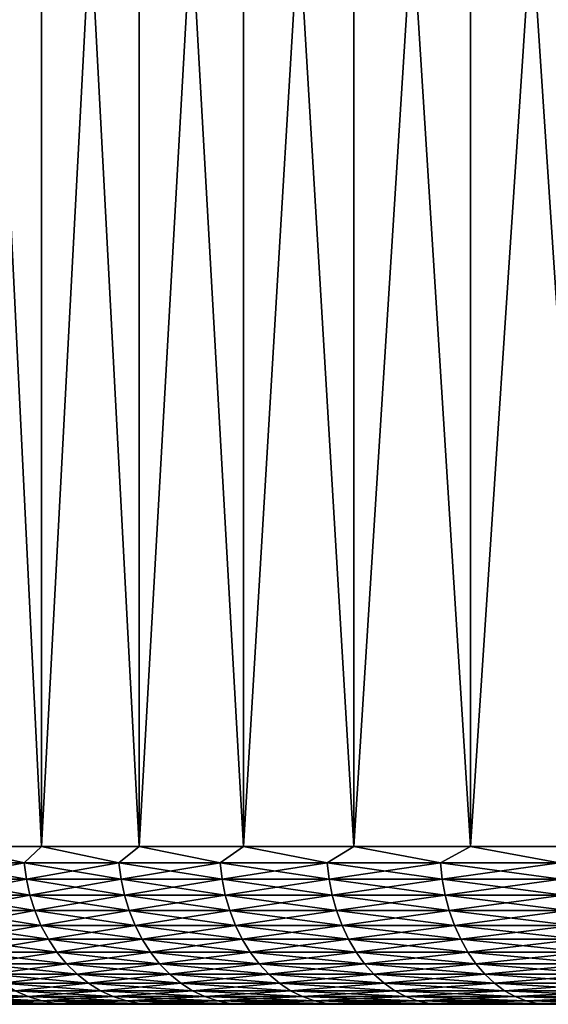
# Model space of a CAD drawing. Header units: metres. Extents: x -105 to 105, y -72 to 59.
# Tile 391 of 414: x 50.34 to 55.36, y 39.95 to 49.3. Entities that reach past the tile are written whole.
import ezdxf

# ---------------------------------------------------------------- set-up
doc = ezdxf.new("R2010")
doc.units = ezdxf.units.M
doc.layers.add('solid_509431_AD150_SW0001', color=7, linetype='CONTINUOUS')

msp = doc.modelspace()

# ---------------------------------------------------------------- linework, layer by layer
at = {"layer": 'solid_509431_AD150_SW0001'}
for points in [[(49.686741, 41.450001, -16.100897), (49.686573, 58.950001, -16.100632), (50.549171, 58.950001, -17.382658)], [(50.549149, 41.450001, 17.382631), (50.549191, 58.950001, 17.382685), (49.6866, 58.950001, 16.100676)], [(49.686733, 41.450001, 16.100883), (50.549149, 41.450001, 17.382631), (49.6866, 58.950001, 16.100676)], [(49.686741, 41.450001, -16.100897), (50.549171, 58.950001, -17.382658), (50.549156, 41.450001, -17.382643)], [(50.549149, 41.450001, 17.382631), (51.476402, 41.450001, 18.618282), (50.549191, 58.950001, 17.382685)], [(50.549156, 41.450001, -17.382643), (50.549171, 58.950001, -17.382658), (51.476543, 58.950001, -18.618456)], [(50.549156, 41.450001, -17.382643), (51.476543, 58.950001, -18.618456), (51.476414, 41.450001, -18.618294)], [(51.476402, 41.450001, 18.618282), (51.476574, 58.950001, 18.618496), (50.549191, 58.950001, 17.382685)], [(51.476402, 41.450001, 18.618282), (52.466042, 41.450001, 19.804562), (51.476574, 58.950001, 18.618496)], [(51.476414, 41.450001, -18.618294), (51.476543, 58.950001, -18.618456), (52.465851, 58.950001, -19.804342)], [(51.476414, 41.450001, -18.618294), (52.465851, 58.950001, -19.804342), (52.466049, 41.450001, -19.804573)], [(52.466042, 41.450001, 19.804562), (52.465878, 58.950001, 19.804371), (51.476574, 58.950001, 18.618496)], [(52.466049, 41.450001, -19.804573), (52.465851, 58.950001, -19.804342), (53.515606, 58.950001, -20.938498)], [(53.51543, 41.450001, 20.938322), (53.515625, 58.950001, 20.938519), (52.465878, 58.950001, 19.804371)], [(52.466042, 41.450001, 19.804562), (53.51543, 41.450001, 20.938322), (52.465878, 58.950001, 19.804371)], [(52.466049, 41.450001, -19.804573), (53.515606, 58.950001, -20.938498), (53.515442, 41.450001, -20.938334)], [(53.51543, 41.450001, 20.938322), (54.621796, 41.450001, 22.016558), (53.515625, 58.950001, 20.938519)], [(53.515442, 41.450001, -20.938334), (53.515606, 58.950001, -20.938498), (54.621777, 58.950001, -22.016541)], [(53.515442, 41.450001, -20.938334), (54.621777, 58.950001, -22.016541), (54.621807, 41.450001, -22.016569)], [(54.621796, 41.450001, 22.016558), (54.621807, 58.950001, 22.016569), (53.515625, 58.950001, 20.938519)], [(54.621807, 41.450001, -22.016569), (54.621777, 58.950001, -22.016541), (55.78212, 58.950001, -23.036341)], [(54.621796, 41.450001, 22.016558), (55.7822, 41.450001, 23.036411), (54.621807, 58.950001, 22.016569)], [(54.621807, 41.450001, -22.016569), (55.78212, 58.950001, -23.036341), (55.782211, 41.450001, -23.036421)], [(55.7822, 41.450001, 23.036411), (55.782135, 58.950001, 23.036356), (54.621807, 58.950001, 22.016569)], [(50.383842, 41.293209, -17.133352), (49.547646, 41.293209, -15.864573), (49.686741, 41.450001, -16.100897)], [(49.547646, 41.293209, 15.864573), (50.383842, 41.293209, 17.133352), (49.686733, 41.450001, 16.100883)], [(50.383842, 41.293209, 17.133352), (50.549149, 41.450001, 17.382631), (49.686733, 41.450001, 16.100883)], [(50.383842, 41.293209, -17.133352), (49.686741, 41.450001, -16.100897), (50.549156, 41.450001, -17.382643)], [(51.283226, 41.293209, -18.35815), (50.383842, 41.293209, -17.133352), (50.549156, 41.450001, -17.382643)], [(50.383842, 41.293209, 17.133352), (51.283226, 41.293209, 18.35815), (50.549149, 41.450001, 17.382631)], [(51.283226, 41.293209, 18.35815), (51.476402, 41.450001, 18.618282), (50.549149, 41.450001, 17.382631)], [(51.283226, 41.293209, -18.35815), (50.549156, 41.450001, -17.382643), (51.476414, 41.450001, -18.618294)], [(52.243492, 41.293209, -19.535822), (51.283226, 41.293209, -18.35815), (51.476414, 41.450001, -18.618294)], [(51.283226, 41.293209, 18.35815), (52.243492, 41.293209, 19.535822), (51.476402, 41.450001, 18.618282)], [(52.243492, 41.293209, 19.535822), (52.466042, 41.450001, 19.804562), (51.476402, 41.450001, 18.618282)], [(52.243492, 41.293209, -19.535822), (51.476414, 41.450001, -18.618294), (52.466049, 41.450001, -19.804573)], [(53.262173, 41.293209, -20.663345), (52.243492, 41.293209, -19.535822), (52.466049, 41.450001, -19.804573)], [(52.243492, 41.293209, 19.535822), (53.262173, 41.293209, 20.663345), (52.466042, 41.450001, 19.804562)], [(53.262173, 41.293209, 20.663345), (53.51543, 41.450001, 20.938322), (52.466042, 41.450001, 19.804562)], [(53.262173, 41.293209, -20.663345), (52.466049, 41.450001, -19.804573), (53.515442, 41.450001, -20.938334)], [(54.336655, 41.293209, -21.737827), (53.262173, 41.293209, -20.663345), (53.515442, 41.450001, -20.938334)], [(53.262173, 41.293209, 20.663345), (54.336655, 41.293209, 21.737827), (53.51543, 41.450001, 20.938322)], [(54.336655, 41.293209, 21.737827), (54.621796, 41.450001, 22.016558), (53.51543, 41.450001, 20.938322)], [(54.336655, 41.293209, -21.737827), (53.515442, 41.450001, -20.938334), (54.621807, 41.450001, -22.016569)], [(55.464176, 41.293209, -22.75651), (54.336655, 41.293209, -21.737827), (54.621807, 41.450001, -22.016569)], [(54.336655, 41.293209, 21.737827), (55.464176, 41.293209, 22.75651), (54.621796, 41.450001, 22.016558)], [(55.464176, 41.293209, 22.75651), (55.7822, 41.450001, 23.036411), (54.621796, 41.450001, 22.016558)], [(55.464176, 41.293209, -22.75651), (54.621807, 41.450001, -22.016569), (55.782211, 41.450001, -23.036421)], [(49.568516, 41.137978, -15.851564), (49.547646, 41.293209, -15.864573), (50.383842, 41.293209, -17.133352)], [(50.404026, 41.137978, 17.119303), (50.383842, 41.293209, 17.133352), (49.547646, 41.293209, 15.864573)], [(50.404026, 41.137978, 17.119303), (49.547646, 41.293209, 15.864573), (49.568516, 41.137978, 15.851564)], [(49.568516, 41.137978, -15.851564), (50.383842, 41.293209, -17.133352), (50.404026, 41.137978, -17.119303)], [(50.404026, 41.137978, -17.119303), (50.383842, 41.293209, -17.133352), (51.283226, 41.293209, -18.35815)], [(51.302673, 41.137978, 18.343096), (51.283226, 41.293209, 18.35815), (50.383842, 41.293209, 17.133352)], [(51.302673, 41.137978, 18.343096), (50.383842, 41.293209, 17.133352), (50.404026, 41.137978, 17.119303)], [(50.404026, 41.137978, -17.119303), (51.283226, 41.293209, -18.35815), (51.302673, 41.137978, -18.343096)], [(51.302673, 41.137978, -18.343096), (51.283226, 41.293209, -18.35815), (52.243492, 41.293209, -19.535822)], [(52.262154, 41.137978, 19.519802), (52.243492, 41.293209, 19.535822), (51.283226, 41.293209, 18.35815)], [(52.262154, 41.137978, 19.519802), (51.283226, 41.293209, 18.35815), (51.302673, 41.137978, 18.343096)], [(51.302673, 41.137978, -18.343096), (52.243492, 41.293209, -19.535822), (52.262154, 41.137978, -19.519802)], [(52.262154, 41.137978, -19.519802), (52.243492, 41.293209, -19.535822), (53.262173, 41.293209, -20.663345)], [(53.279999, 41.137978, 20.646402), (53.262173, 41.293209, 20.663345), (52.243492, 41.293209, 19.535822)], [(53.279999, 41.137978, 20.646402), (52.243492, 41.293209, 19.535822), (52.262154, 41.137978, 19.519802)], [(52.262154, 41.137978, -19.519802), (53.262173, 41.293209, -20.663345), (53.279999, 41.137978, -20.646402)], [(53.279999, 41.137978, -20.646402), (53.262173, 41.293209, -20.663345), (54.336655, 41.293209, -21.737827)], [(54.3536, 41.137978, 21.720003), (54.336655, 41.293209, 21.737827), (53.262173, 41.293209, 20.663345)], [(54.3536, 41.137978, 21.720003), (53.262173, 41.293209, 20.663345), (53.279999, 41.137978, 20.646402)], [(53.279999, 41.137978, -20.646402), (54.336655, 41.293209, -21.737827), (54.3536, 41.137978, -21.720003)], [(54.3536, 41.137978, -21.720003), (54.336655, 41.293209, -21.737827), (55.464176, 41.293209, -22.75651)], [(55.480198, 41.137978, 22.737848), (55.464176, 41.293209, 22.75651), (54.336655, 41.293209, 21.737827)], [(55.480198, 41.137978, 22.737848), (54.336655, 41.293209, 21.737827), (54.3536, 41.137978, 21.720003)], [(54.3536, 41.137978, -21.720003), (55.464176, 41.293209, -22.75651), (55.480198, 41.137978, -22.737848)], [(49.568516, 41.137978, -15.851564), (50.404026, 41.137978, -17.119303), (49.603058, 40.986176, -15.830035)], [(49.568516, 41.137978, 15.851564), (49.603058, 40.986176, 15.830035), (50.437431, 40.986176, 17.09605)], [(50.404026, 41.137978, 17.119303), (49.568516, 41.137978, 15.851564), (50.437431, 40.986176, 17.09605)], [(50.404026, 41.137978, -17.119303), (50.437431, 40.986176, -17.09605), (49.603058, 40.986176, -15.830035)], [(50.404026, 41.137978, -17.119303), (51.302673, 41.137978, -18.343096), (50.437431, 40.986176, -17.09605)], [(50.404026, 41.137978, 17.119303), (50.437431, 40.986176, 17.09605), (51.334858, 40.986176, 18.318182)], [(51.302673, 41.137978, 18.343096), (50.404026, 41.137978, 17.119303), (51.334858, 40.986176, 18.318182)], [(51.302673, 41.137978, -18.343096), (51.334858, 40.986176, -18.318182), (50.437431, 40.986176, -17.09605)], [(51.302673, 41.137978, -18.343096), (52.262154, 41.137978, -19.519802), (51.334858, 40.986176, -18.318182)], [(51.302673, 41.137978, 18.343096), (51.334858, 40.986176, 18.318182), (52.293034, 40.986176, 19.49329)], [(52.262154, 41.137978, 19.519802), (51.302673, 41.137978, 18.343096), (52.293034, 40.986176, 19.49329)], [(52.262154, 41.137978, -19.519802), (52.293034, 40.986176, -19.49329), (51.334858, 40.986176, -18.318182)], [(52.262154, 41.137978, -19.519802), (53.279999, 41.137978, -20.646402), (52.293034, 40.986176, -19.49329)], [(52.262154, 41.137978, 19.519802), (52.293034, 40.986176, 19.49329), (53.309498, 40.986176, 20.618361)], [(53.279999, 41.137978, 20.646402), (52.262154, 41.137978, 19.519802), (53.309498, 40.986176, 20.618361)], [(53.279999, 41.137978, -20.646402), (53.309498, 40.986176, -20.618361), (52.293034, 40.986176, -19.49329)], [(53.279999, 41.137978, -20.646402), (54.3536, 41.137978, -21.720003), (53.309498, 40.986176, -20.618361)], [(53.279999, 41.137978, 20.646402), (53.309498, 40.986176, 20.618361), (54.381641, 40.986176, 21.690502)], [(54.3536, 41.137978, 21.720003), (53.279999, 41.137978, 20.646402), (54.381641, 40.986176, 21.690502)], [(54.3536, 41.137978, -21.720003), (54.381641, 40.986176, -21.690502), (53.309498, 40.986176, -20.618361)], [(54.3536, 41.137978, -21.720003), (55.480198, 41.137978, -22.737848), (54.381641, 40.986176, -21.690502)], [(54.3536, 41.137978, 21.720003), (54.381641, 40.986176, 21.690502), (55.50671, 40.986176, 22.706966)], [(55.480198, 41.137978, 22.737848), (54.3536, 41.137978, 21.720003), (55.50671, 40.986176, 22.706966)], [(55.480198, 41.137978, -22.737848), (55.50671, 40.986176, -22.706966), (54.381641, 40.986176, -21.690502)], [(49.603058, 40.986176, -15.830035), (50.437431, 40.986176, -17.09605), (49.65089, 40.839466, -15.800221)], [(49.603058, 40.986176, 15.830035), (49.65089, 40.839466, 15.800221), (50.483692, 40.839466, 17.063854)], [(50.437431, 40.986176, 17.09605), (49.603058, 40.986176, 15.830035), (50.483692, 40.839466, 17.063854)], [(50.437431, 40.986176, -17.09605), (50.483692, 40.839466, -17.063854), (49.65089, 40.839466, -15.800221)], [(50.437431, 40.986176, -17.09605), (51.334858, 40.986176, -18.318182), (50.483692, 40.839466, -17.063854)], [(50.437431, 40.986176, 17.09605), (50.483692, 40.839466, 17.063854), (51.379429, 40.839466, 18.283684)], [(51.334858, 40.986176, 18.318182), (50.437431, 40.986176, 17.09605), (51.379429, 40.839466, 18.283684)], [(51.334858, 40.986176, -18.318182), (51.379429, 40.839466, -18.283684), (50.483692, 40.839466, -17.063854)], [(51.334858, 40.986176, -18.318182), (52.293034, 40.986176, -19.49329), (51.379429, 40.839466, -18.283684)], [(51.334858, 40.986176, 18.318182), (51.379429, 40.839466, 18.283684), (52.3358, 40.839466, 19.456579)], [(52.293034, 40.986176, 19.49329), (51.334858, 40.986176, 18.318182), (52.3358, 40.839466, 19.456579)], [(52.293034, 40.986176, -19.49329), (52.3358, 40.839466, -19.456579), (51.379429, 40.839466, -18.283684)], [(52.293034, 40.986176, -19.49329), (53.309498, 40.986176, -20.618361), (52.3358, 40.839466, -19.456579)], [(52.293034, 40.986176, 19.49329), (52.3358, 40.839466, 19.456579), (53.350349, 40.839466, 20.579529)], [(53.309498, 40.986176, 20.618361), (52.293034, 40.986176, 19.49329), (53.350349, 40.839466, 20.579529)], [(53.309498, 40.986176, -20.618361), (53.350349, 40.839466, -20.579529), (52.3358, 40.839466, -19.456579)], [(53.309498, 40.986176, -20.618361), (54.381641, 40.986176, -21.690502), (53.350349, 40.839466, -20.579529)], [(53.309498, 40.986176, 20.618361), (53.350349, 40.839466, 20.579529), (54.420471, 40.839466, 21.649652)], [(54.381641, 40.986176, 21.690502), (53.309498, 40.986176, 20.618361), (54.420471, 40.839466, 21.649652)], [(54.381641, 40.986176, -21.690502), (54.420471, 40.839466, -21.649652), (53.350349, 40.839466, -20.579529)], [(54.381641, 40.986176, -21.690502), (55.50671, 40.986176, -22.706966), (54.420471, 40.839466, -21.649652)], [(54.381641, 40.986176, 21.690502), (54.420471, 40.839466, 21.649652), (55.543423, 40.839466, 22.664202)], [(55.50671, 40.986176, 22.706966), (54.381641, 40.986176, 21.690502), (55.543423, 40.839466, 22.664202)], [(55.50671, 40.986176, -22.706966), (55.543423, 40.839466, -22.664202), (54.420471, 40.839466, -21.649652)], [(49.65089, 40.839466, -15.800221), (50.483692, 40.839466, -17.063854), (49.711483, 40.699455, -15.762452)], [(49.65089, 40.839466, 15.800221), (49.711483, 40.699455, 15.762452), (50.542297, 40.699455, 17.023064)], [(50.483692, 40.839466, 17.063854), (49.65089, 40.839466, 15.800221), (50.542297, 40.699455, 17.023064)], [(50.483692, 40.839466, -17.063854), (50.542297, 40.699455, -17.023064), (49.711483, 40.699455, -15.762452)], [(50.483692, 40.839466, -17.063854), (51.379429, 40.839466, -18.283684), (50.542297, 40.699455, -17.023064)], [(50.483692, 40.839466, 17.063854), (50.542297, 40.699455, 17.023064), (51.435894, 40.699455, 18.239977)], [(51.379429, 40.839466, 18.283684), (50.483692, 40.839466, 17.063854), (51.435894, 40.699455, 18.239977)], [(51.379429, 40.839466, -18.283684), (51.435894, 40.699455, -18.239977), (50.542297, 40.699455, -17.023064)], [(51.379429, 40.839466, -18.283684), (52.3358, 40.839466, -19.456579), (51.435894, 40.699455, -18.239977)], [(51.379429, 40.839466, 18.283684), (51.435894, 40.699455, 18.239977), (52.389977, 40.699455, 19.410069)], [(52.3358, 40.839466, 19.456579), (51.379429, 40.839466, 18.283684), (52.389977, 40.699455, 19.410069)], [(52.3358, 40.839466, -19.456579), (52.389977, 40.699455, -19.410069), (51.435894, 40.699455, -18.239977)], [(52.3358, 40.839466, -19.456579), (53.350349, 40.839466, -20.579529), (52.389977, 40.699455, -19.410069)], [(52.3358, 40.839466, 19.456579), (52.389977, 40.699455, 19.410069), (53.4021, 40.699455, 20.530334)], [(53.350349, 40.839466, 20.579529), (52.3358, 40.839466, 19.456579), (53.4021, 40.699455, 20.530334)], [(53.350349, 40.839466, -20.579529), (53.4021, 40.699455, -20.530334), (52.389977, 40.699455, -19.410069)], [(53.350349, 40.839466, -20.579529), (54.420471, 40.839466, -21.649652), (53.4021, 40.699455, -20.530334)], [(53.350349, 40.839466, 20.579529), (53.4021, 40.699455, 20.530334), (54.469666, 40.699455, 21.5979)], [(54.420471, 40.839466, 21.649652), (53.350349, 40.839466, 20.579529), (54.469666, 40.699455, 21.5979)], [(54.420471, 40.839466, -21.649652), (54.469666, 40.699455, -21.5979), (53.4021, 40.699455, -20.530334)], [(54.420471, 40.839466, -21.649652), (55.543423, 40.839466, -22.664202), (54.469666, 40.699455, -21.5979)], [(54.420471, 40.839466, 21.649652), (54.469666, 40.699455, 21.5979), (55.589931, 40.699455, 22.610023)], [(55.543423, 40.839466, 22.664202), (54.420471, 40.839466, 21.649652), (55.589931, 40.699455, 22.610023)], [(55.543423, 40.839466, -22.664202), (55.589931, 40.699455, -22.610023), (54.469666, 40.699455, -21.5979)], [(49.711483, 40.699455, -15.762452), (50.542297, 40.699455, -17.023064), (49.78418, 40.567688, -15.717141)], [(49.711483, 40.699455, 15.762452), (49.78418, 40.567688, 15.717141), (50.612602, 40.567688, 16.974129)], [(50.542297, 40.699455, 17.023064), (49.711483, 40.699455, 15.762452), (50.612602, 40.567688, 16.974129)], [(50.542297, 40.699455, -17.023064), (50.612602, 40.567688, -16.974129), (49.78418, 40.567688, -15.717141)], [(50.542297, 40.699455, -17.023064), (51.435894, 40.699455, -18.239977), (50.612602, 40.567688, -16.974129)], [(50.542297, 40.699455, 17.023064), (50.612602, 40.567688, 16.974129), (51.503632, 40.567688, 18.187544)], [(51.435894, 40.699455, 18.239977), (50.542297, 40.699455, 17.023064), (51.503632, 40.567688, 18.187544)], [(51.435894, 40.699455, -18.239977), (51.503632, 40.567688, -18.187544), (50.612602, 40.567688, -16.974129)], [(51.435894, 40.699455, -18.239977), (52.389977, 40.699455, -19.410069), (51.503632, 40.567688, -18.187544)], [(51.435894, 40.699455, 18.239977), (51.503632, 40.567688, 18.187544), (52.454971, 40.567688, 19.354273)], [(52.389977, 40.699455, 19.410069), (51.435894, 40.699455, 18.239977), (52.454971, 40.567688, 19.354273)], [(52.389977, 40.699455, -19.410069), (52.454971, 40.567688, -19.354273), (51.503632, 40.567688, -18.187544)], [(52.389977, 40.699455, -19.410069), (53.4021, 40.699455, -20.530334), (52.454971, 40.567688, -19.354273)], [(52.389977, 40.699455, 19.410069), (52.454971, 40.567688, 19.354273), (53.464188, 40.567688, 20.471317)], [(53.4021, 40.699455, 20.530334), (52.389977, 40.699455, 19.410069), (53.464188, 40.567688, 20.471317)], [(53.4021, 40.699455, -20.530334), (53.464188, 40.567688, -20.471317), (52.454971, 40.567688, -19.354273)], [(53.4021, 40.699455, -20.530334), (54.469666, 40.699455, -21.5979), (53.464188, 40.567688, -20.471317)], [(53.4021, 40.699455, 20.530334), (53.464188, 40.567688, 20.471317), (54.528683, 40.567688, 21.535814)], [(54.469666, 40.699455, 21.5979), (53.4021, 40.699455, 20.530334), (54.528683, 40.567688, 21.535814)], [(54.469666, 40.699455, -21.5979), (54.528683, 40.567688, -21.535814), (53.464188, 40.567688, -20.471317)], [(54.469666, 40.699455, -21.5979), (55.589931, 40.699455, -22.610023), (54.528683, 40.567688, -21.535814)], [(54.469666, 40.699455, 21.5979), (54.528683, 40.567688, 21.535814), (55.645729, 40.567688, 22.545029)], [(55.589931, 40.699455, 22.610023), (54.469666, 40.699455, 21.5979), (55.645729, 40.567688, 22.545029)], [(55.589931, 40.699455, -22.610023), (55.645729, 40.567688, -22.545029), (54.528683, 40.567688, -21.535814)], [(49.78418, 40.567688, -15.717141), (50.612602, 40.567688, -16.974129), (49.868176, 40.445602, -15.664786)], [(49.78418, 40.567688, 15.717141), (49.868176, 40.445602, 15.664786), (50.69384, 40.445602, 16.917585)], [(50.612602, 40.567688, 16.974129), (49.78418, 40.567688, 15.717141), (50.69384, 40.445602, 16.917585)], [(50.612602, 40.567688, -16.974129), (50.69384, 40.445602, -16.917585), (49.868176, 40.445602, -15.664786)], [(50.612602, 40.567688, -16.974129), (51.503632, 40.567688, -18.187544), (50.69384, 40.445602, -16.917585)], [(50.612602, 40.567688, 16.974129), (50.69384, 40.445602, 16.917585), (51.581898, 40.445602, 18.126959)], [(51.503632, 40.567688, 18.187544), (50.612602, 40.567688, 16.974129), (51.581898, 40.445602, 18.126959)], [(51.503632, 40.567688, -18.187544), (51.581898, 40.445602, -18.126959), (50.69384, 40.445602, -16.917585)], [(51.503632, 40.567688, -18.187544), (52.454971, 40.567688, -19.354273), (51.581898, 40.445602, -18.126959)], [(51.503632, 40.567688, 18.187544), (51.581898, 40.445602, 18.126959), (52.530071, 40.445602, 19.289801)], [(52.454971, 40.567688, 19.354273), (51.503632, 40.567688, 18.187544), (52.530071, 40.445602, 19.289801)], [(52.454971, 40.567688, -19.354273), (52.530071, 40.445602, -19.289801), (51.581898, 40.445602, -18.126959)], [(52.454971, 40.567688, -19.354273), (53.464188, 40.567688, -20.471317), (52.530071, 40.445602, -19.289801)], [(52.454971, 40.567688, 19.354273), (52.530071, 40.445602, 19.289801), (53.535923, 40.445602, 20.403126)], [(53.464188, 40.567688, 20.471317), (52.454971, 40.567688, 19.354273), (53.535923, 40.445602, 20.403126)], [(53.464188, 40.567688, -20.471317), (53.535923, 40.445602, -20.403126), (52.530071, 40.445602, -19.289801)], [(53.464188, 40.567688, -20.471317), (54.528683, 40.567688, -21.535814), (53.535923, 40.445602, -20.403126)], [(53.464188, 40.567688, 20.471317), (53.535923, 40.445602, 20.403126), (54.596874, 40.445602, 21.464077)], [(54.528683, 40.567688, 21.535814), (53.464188, 40.567688, 20.471317), (54.596874, 40.445602, 21.464077)], [(54.528683, 40.567688, -21.535814), (54.596874, 40.445602, -21.464077), (53.535923, 40.445602, -20.403126)], [(54.528683, 40.567688, -21.535814), (55.645729, 40.567688, -22.545029), (54.596874, 40.445602, -21.464077)], [(54.528683, 40.567688, 21.535814), (54.596874, 40.445602, 21.464077), (55.710197, 40.445602, 22.469929)], [(55.645729, 40.567688, 22.545029), (54.528683, 40.567688, 21.535814), (55.710197, 40.445602, 22.469929)], [(55.645729, 40.567688, -22.545029), (55.710197, 40.445602, -22.469929), (54.596874, 40.445602, -21.464077)], [(49.868176, 40.445602, -15.664786), (50.69384, 40.445602, -16.917585), (49.962551, 40.334549, -15.605961)], [(49.868176, 40.445602, 15.664786), (49.962551, 40.334549, 15.605961), (50.785114, 40.334549, 16.854057)], [(50.69384, 40.445602, 16.917585), (49.868176, 40.445602, 15.664786), (50.785114, 40.334549, 16.854057)], [(50.69384, 40.445602, -16.917585), (50.785114, 40.334549, -16.854057), (49.962551, 40.334549, -15.605961)], [(50.69384, 40.445602, -16.917585), (51.581898, 40.445602, -18.126959), (50.785114, 40.334549, -16.854057)], [(50.69384, 40.445602, 16.917585), (50.785114, 40.334549, 16.854057), (51.669838, 40.334549, 18.058889)], [(51.581898, 40.445602, 18.126959), (50.69384, 40.445602, 16.917585), (51.669838, 40.334549, 18.058889)], [(51.581898, 40.445602, -18.126959), (51.669838, 40.334549, -18.058889), (50.785114, 40.334549, -16.854057)], [(51.581898, 40.445602, -18.126959), (52.530071, 40.445602, -19.289801), (51.669838, 40.334549, -18.058889)], [(51.581898, 40.445602, 18.126959), (51.669838, 40.334549, 18.058889), (52.614452, 40.334549, 19.217363)], [(52.530071, 40.445602, 19.289801), (51.581898, 40.445602, 18.126959), (52.614452, 40.334549, 19.217363)], [(52.530071, 40.445602, -19.289801), (52.614452, 40.334549, -19.217363), (51.669838, 40.334549, -18.058889)], [(52.530071, 40.445602, -19.289801), (53.535923, 40.445602, -20.403126), (52.614452, 40.334549, -19.217363)], [(52.530071, 40.445602, 19.289801), (52.614452, 40.334549, 19.217363), (53.616528, 40.334549, 20.326508)], [(53.535923, 40.445602, 20.403126), (52.530071, 40.445602, 19.289801), (53.616528, 40.334549, 20.326508)], [(53.535923, 40.445602, -20.403126), (53.616528, 40.334549, -20.326508), (52.614452, 40.334549, -19.217363)], [(53.535923, 40.445602, -20.403126), (54.596874, 40.445602, -21.464077), (53.616528, 40.334549, -20.326508)], [(53.535923, 40.445602, 20.403126), (53.616528, 40.334549, 20.326508), (54.673492, 40.334549, 21.383474)], [(54.596874, 40.445602, 21.464077), (53.535923, 40.445602, 20.403126), (54.673492, 40.334549, 21.383474)], [(54.596874, 40.445602, -21.464077), (54.673492, 40.334549, -21.383474), (53.616528, 40.334549, -20.326508)], [(54.596874, 40.445602, -21.464077), (55.710197, 40.445602, -22.469929), (54.673492, 40.334549, -21.383474)], [(54.596874, 40.445602, 21.464077), (54.673492, 40.334549, 21.383474), (55.782639, 40.334549, 22.38555)], [(55.710197, 40.445602, 22.469929), (54.596874, 40.445602, 21.464077), (55.782639, 40.334549, 22.38555)], [(55.710197, 40.445602, -22.469929), (55.782639, 40.334549, -22.38555), (54.673492, 40.334549, -21.383474)], [(49.962551, 40.334549, -15.605961), (50.785114, 40.334549, -16.854057), (50.066269, 40.235737, -15.541312)], [(49.962551, 40.334549, 15.605961), (50.066269, 40.235737, 15.541312), (50.885429, 40.235737, 16.784237)], [(50.785114, 40.334549, 16.854057), (49.962551, 40.334549, 15.605961), (50.885429, 40.235737, 16.784237)], [(50.785114, 40.334549, -16.854057), (50.885429, 40.235737, -16.784237), (50.066269, 40.235737, -15.541312)], [(50.785114, 40.334549, -16.854057), (51.669838, 40.334549, -18.058889), (50.885429, 40.235737, -16.784237)], [(50.785114, 40.334549, 16.854057), (50.885429, 40.235737, 16.784237), (51.766487, 40.235737, 17.984077)], [(51.669838, 40.334549, 18.058889), (50.785114, 40.334549, 16.854057), (51.766487, 40.235737, 17.984077)], [(51.669838, 40.334549, -18.058889), (51.766487, 40.235737, -17.984077), (50.885429, 40.235737, -16.784237)], [(51.669838, 40.334549, -18.058889), (52.614452, 40.334549, -19.217363), (51.766487, 40.235737, -17.984077)], [(51.669838, 40.334549, 18.058889), (51.766487, 40.235737, 17.984077), (52.707184, 40.235737, 19.137754)], [(52.614452, 40.334549, 19.217363), (51.669838, 40.334549, 18.058889), (52.707184, 40.235737, 19.137754)], [(52.614452, 40.334549, -19.217363), (52.707184, 40.235737, -19.137754), (51.766487, 40.235737, -17.984077)], [(52.614452, 40.334549, -19.217363), (53.616528, 40.334549, -20.326508), (52.707184, 40.235737, -19.137754)], [(52.614452, 40.334549, 19.217363), (52.707184, 40.235737, 19.137754), (53.705109, 40.235737, 20.242304)], [(53.616528, 40.334549, 20.326508), (52.614452, 40.334549, 19.217363), (53.705109, 40.235737, 20.242304)], [(53.616528, 40.334549, -20.326508), (53.705109, 40.235737, -20.242304), (52.707184, 40.235737, -19.137754)], [(53.616528, 40.334549, -20.326508), (54.673492, 40.334549, -21.383474), (53.705109, 40.235737, -20.242304)], [(53.616528, 40.334549, 20.326508), (53.705109, 40.235737, 20.242304), (54.757698, 40.235737, 21.294891)], [(54.673492, 40.334549, 21.383474), (53.616528, 40.334549, 20.326508), (54.757698, 40.235737, 21.294891)], [(54.673492, 40.334549, -21.383474), (54.757698, 40.235737, -21.294891), (53.705109, 40.235737, -20.242304)], [(54.673492, 40.334549, -21.383474), (55.782639, 40.334549, -22.38555), (54.757698, 40.235737, -21.294891)], [(54.673492, 40.334549, 21.383474), (54.757698, 40.235737, 21.294891), (55.862247, 40.235737, 22.292814)], [(55.782639, 40.334549, 22.38555), (54.673492, 40.334549, 21.383474), (55.862247, 40.235737, 22.292814)], [(55.782639, 40.334549, -22.38555), (55.862247, 40.235737, -22.292814), (54.757698, 40.235737, -21.294891)], [(50.066269, 40.235737, -15.541312), (50.885429, 40.235737, -16.784237), (50.178196, 40.150257, -15.471549)], [(50.066269, 40.235737, 15.541312), (50.178196, 40.150257, 15.471549), (50.993675, 40.150257, 16.708897)], [(50.885429, 40.235737, 16.784237), (50.066269, 40.235737, 15.541312), (50.993675, 40.150257, 16.708897)], [(50.885429, 40.235737, -16.784237), (50.993675, 40.150257, -16.708897), (50.178196, 40.150257, -15.471549)], [(50.885429, 40.235737, -16.784237), (51.766487, 40.235737, -17.984077), (50.993675, 40.150257, -16.708897)], [(50.885429, 40.235737, 16.784237), (50.993675, 40.150257, 16.708897), (51.870777, 40.150257, 17.903351)], [(51.766487, 40.235737, 17.984077), (50.885429, 40.235737, 16.784237), (51.870777, 40.150257, 17.903351)], [(51.766487, 40.235737, -17.984077), (51.870777, 40.150257, -17.903351), (50.993675, 40.150257, -16.708897)], [(51.766487, 40.235737, -17.984077), (52.707184, 40.235737, -19.137754), (51.870777, 40.150257, -17.903351)], [(51.766487, 40.235737, 17.984077), (51.870777, 40.150257, 17.903351), (52.807255, 40.150257, 19.051847)], [(52.707184, 40.235737, 19.137754), (51.766487, 40.235737, 17.984077), (52.807255, 40.150257, 19.051847)], [(52.707184, 40.235737, -19.137754), (52.807255, 40.150257, -19.051847), (51.870777, 40.150257, -17.903351)], [(52.707184, 40.235737, -19.137754), (53.705109, 40.235737, -20.242304), (52.807255, 40.150257, -19.051847)], [(52.707184, 40.235737, 19.137754), (52.807255, 40.150257, 19.051847), (53.800697, 40.150257, 20.151438)], [(53.705109, 40.235737, 20.242304), (52.707184, 40.235737, 19.137754), (53.800697, 40.150257, 20.151438)], [(53.705109, 40.235737, -20.242304), (53.800697, 40.150257, -20.151438), (52.807255, 40.150257, -19.051847)], [(53.705109, 40.235737, -20.242304), (54.757698, 40.235737, -21.294891), (53.800697, 40.150257, -20.151438)], [(53.705109, 40.235737, 20.242304), (53.800697, 40.150257, 20.151438), (54.84856, 40.150257, 21.199301)], [(54.757698, 40.235737, 21.294891), (53.705109, 40.235737, 20.242304), (54.84856, 40.150257, 21.199301)], [(54.757698, 40.235737, -21.294891), (54.84856, 40.150257, -21.199301), (53.800697, 40.150257, -20.151438)], [(54.757698, 40.235737, -21.294891), (55.862247, 40.235737, -22.292814), (54.84856, 40.150257, -21.199301)], [(54.757698, 40.235737, 21.294891), (54.84856, 40.150257, 21.199301), (55.948154, 40.150257, 22.192745)], [(55.862247, 40.235737, 22.292814), (54.757698, 40.235737, 21.294891), (55.948154, 40.150257, 22.192745)], [(55.862247, 40.235737, -22.292814), (55.948154, 40.150257, -22.192745), (54.84856, 40.150257, -21.199301)], [(50.178196, 40.150257, -15.471549), (50.993675, 40.150257, -16.708897), (50.297096, 40.079044, -15.397439)], [(50.178196, 40.150257, 15.471549), (50.297096, 40.079044, 15.397439), (51.108669, 40.079044, 16.628859)], [(50.993675, 40.150257, 16.708897), (50.178196, 40.150257, 15.471549), (51.108669, 40.079044, 16.628859)], [(50.993675, 40.150257, -16.708897), (51.108669, 40.079044, -16.628859), (50.297096, 40.079044, -15.397439)], [(50.993675, 40.150257, -16.708897), (51.870777, 40.150257, -17.903351), (51.108669, 40.079044, -16.628859)], [(50.993675, 40.150257, 16.708897), (51.108669, 40.079044, 16.628859), (51.981571, 40.079044, 17.817591)], [(51.870777, 40.150257, 17.903351), (50.993675, 40.150257, 16.708897), (51.981571, 40.079044, 17.817591)], [(51.870777, 40.150257, -17.903351), (51.981571, 40.079044, -17.817591), (51.108669, 40.079044, -16.628859)], [(51.870777, 40.150257, -17.903351), (52.807255, 40.150257, -19.051847), (51.981571, 40.079044, -17.817591)], [(51.870777, 40.150257, 17.903351), (51.981571, 40.079044, 17.817591), (52.913559, 40.079044, 18.960587)], [(52.807255, 40.150257, 19.051847), (51.870777, 40.150257, 17.903351), (52.913559, 40.079044, 18.960587)], [(52.807255, 40.150257, -19.051847), (52.913559, 40.079044, -18.960587), (51.981571, 40.079044, -17.817591)], [(52.807255, 40.150257, -19.051847), (53.800697, 40.150257, -20.151438), (52.913559, 40.079044, -18.960587)], [(52.807255, 40.150257, 19.051847), (52.913559, 40.079044, 18.960587), (53.902245, 40.079044, 20.054911)], [(53.800697, 40.150257, 20.151438), (52.807255, 40.150257, 19.051847), (53.902245, 40.079044, 20.054911)], [(53.800697, 40.150257, -20.151438), (53.902245, 40.079044, -20.054911), (52.913559, 40.079044, -18.960587)], [(53.800697, 40.150257, -20.151438), (54.84856, 40.150257, -21.199301), (53.902245, 40.079044, -20.054911)], [(53.800697, 40.150257, 20.151438), (53.902245, 40.079044, 20.054911), (54.945091, 40.079044, 21.097754)], [(54.84856, 40.150257, 21.199301), (53.800697, 40.150257, 20.151438), (54.945091, 40.079044, 21.097754)], [(54.84856, 40.150257, -21.199301), (54.945091, 40.079044, -21.097754), (53.902245, 40.079044, -20.054911)], [(54.84856, 40.150257, -21.199301), (55.948154, 40.150257, -22.192745), (54.945091, 40.079044, -21.097754)], [(54.84856, 40.150257, 21.199301), (54.945091, 40.079044, 21.097754), (56.039413, 40.079044, 22.086439)], [(55.948154, 40.150257, 22.192745), (54.84856, 40.150257, 21.199301), (56.039413, 40.079044, 22.086439)], [(55.948154, 40.150257, -22.192745), (56.039413, 40.079044, -22.086439), (54.945091, 40.079044, -21.097754)], [(49.548935, 40.079044, 14.126494), (49.677277, 40.022881, 14.055258), (50.421665, 40.022881, 15.319793)], [(50.297096, 40.079044, 15.397439), (49.548935, 40.079044, 14.126494), (50.421665, 40.022881, 15.319793)], [(50.297096, 40.079044, -15.397439), (50.421665, 40.022881, -15.319793), (49.677277, 40.022881, -14.055258)], [(49.677277, 40.022881, -14.055258), (50.421665, 40.022881, -15.319793), (49.810055, 39.982388, -13.981561)], [(49.677277, 40.022881, 14.055258), (49.810055, 39.982388, 13.981561), (50.550537, 39.982388, 15.239466)], [(50.421665, 40.022881, 15.319793), (49.677277, 40.022881, 14.055258), (50.550537, 39.982388, 15.239466)], [(50.421665, 40.022881, -15.319793), (50.550537, 39.982388, -15.239466), (49.810055, 39.982388, -13.981561)], [(50.297096, 40.079044, -15.397439), (51.108669, 40.079044, -16.628859), (50.421665, 40.022881, -15.319793)], [(50.297096, 40.079044, 15.397439), (50.421665, 40.022881, 15.319793), (51.229145, 40.022881, 16.545002)], [(51.108669, 40.079044, 16.628859), (50.297096, 40.079044, 15.397439), (51.229145, 40.022881, 16.545002)], [(51.108669, 40.079044, -16.628859), (51.229145, 40.022881, -16.545002), (50.421665, 40.022881, -15.319793)], [(50.421665, 40.022881, -15.319793), (51.229145, 40.022881, -16.545002), (50.550537, 39.982388, -15.239466)], [(50.421665, 40.022881, 15.319793), (50.550537, 39.982388, 15.239466), (51.353786, 39.982388, 16.45825)], [(51.229145, 40.022881, 16.545002), (50.421665, 40.022881, 15.319793), (51.353786, 39.982388, 16.45825)], [(51.229145, 40.022881, -16.545002), (51.353786, 39.982388, -16.45825), (50.550537, 39.982388, -15.239466)], [(51.108669, 40.079044, -16.628859), (51.981571, 40.079044, -17.817591), (51.229145, 40.022881, -16.545002)], [(51.108669, 40.079044, 16.628859), (51.229145, 40.022881, 16.545002), (52.097645, 40.022881, 17.727741)], [(51.981571, 40.079044, 17.817591), (51.108669, 40.079044, 16.628859), (52.097645, 40.022881, 17.727741)], [(51.981571, 40.079044, -17.817591), (52.097645, 40.022881, -17.727741), (51.229145, 40.022881, -16.545002)], [(51.229145, 40.022881, -16.545002), (52.097645, 40.022881, -17.727741), (51.353786, 39.982388, -16.45825)], [(51.229145, 40.022881, 16.545002), (51.353786, 39.982388, 16.45825), (52.217731, 39.982388, 17.634789)], [(52.097645, 40.022881, 17.727741), (51.229145, 40.022881, 16.545002), (52.217731, 39.982388, 17.634789)], [(52.097645, 40.022881, -17.727741), (52.217731, 39.982388, -17.634789), (51.353786, 39.982388, -16.45825)], [(51.981571, 40.079044, -17.817591), (52.913559, 40.079044, -18.960587), (52.097645, 40.022881, -17.727741)], [(51.981571, 40.079044, 17.817591), (52.097645, 40.022881, 17.727741), (53.024937, 40.022881, 18.864973)], [(52.913559, 40.079044, 18.960587), (51.981571, 40.079044, 17.817591), (53.024937, 40.022881, 18.864973)], [(52.913559, 40.079044, -18.960587), (53.024937, 40.022881, -18.864973), (52.097645, 40.022881, -17.727741)], [(52.097645, 40.022881, -17.727741), (53.024937, 40.022881, -18.864973), (52.217731, 39.982388, -17.634789)], [(52.097645, 40.022881, 17.727741), (52.217731, 39.982388, 17.634789), (53.14016, 39.982388, 18.766056)], [(53.024937, 40.022881, 18.864973), (52.097645, 40.022881, 17.727741), (53.14016, 39.982388, 18.766056)], [(53.024937, 40.022881, -18.864973), (53.14016, 39.982388, -18.766056), (52.217731, 39.982388, -17.634789)], [(52.913559, 40.079044, -18.960587), (53.902245, 40.079044, -20.054911), (53.024937, 40.022881, -18.864973)], [(52.913559, 40.079044, 18.960587), (53.024937, 40.022881, 18.864973), (54.008636, 40.022881, 19.953779)], [(53.902245, 40.079044, 20.054911), (52.913559, 40.079044, 18.960587), (54.008636, 40.022881, 19.953779)], [(53.902245, 40.079044, -20.054911), (54.008636, 40.022881, -19.953779), (53.024937, 40.022881, -18.864973)], [(53.024937, 40.022881, -18.864973), (54.008636, 40.022881, -19.953779), (53.14016, 39.982388, -18.766056)], [(53.024937, 40.022881, 18.864973), (53.14016, 39.982388, 18.766056), (54.118702, 39.982388, 19.849154)], [(54.008636, 40.022881, 19.953779), (53.024937, 40.022881, 18.864973), (54.118702, 39.982388, 19.849154)], [(54.008636, 40.022881, -19.953779), (54.118702, 39.982388, -19.849154), (53.14016, 39.982388, -18.766056)], [(53.902245, 40.079044, -20.054911), (54.945091, 40.079044, -21.097754), (54.008636, 40.022881, -19.953779)], [(53.902245, 40.079044, 20.054911), (54.008636, 40.022881, 19.953779), (55.046223, 40.022881, 20.991364)], [(54.945091, 40.079044, 21.097754), (53.902245, 40.079044, 20.054911), (55.046223, 40.022881, 20.991364)], [(54.945091, 40.079044, -21.097754), (55.046223, 40.022881, -20.991364), (54.008636, 40.022881, -19.953779)], [(54.008636, 40.022881, -19.953779), (55.046223, 40.022881, -20.991364), (54.118702, 39.982388, -19.849154)], [(54.008636, 40.022881, 19.953779), (54.118702, 39.982388, 19.849154), (55.150848, 39.982388, 20.881298)], [(55.046223, 40.022881, 20.991364), (54.008636, 40.022881, 19.953779), (55.150848, 39.982388, 20.881298)], [(55.046223, 40.022881, -20.991364), (55.150848, 39.982388, -20.881298), (54.118702, 39.982388, -19.849154)], [(54.945091, 40.079044, -21.097754), (56.039413, 40.079044, -22.086439), (55.046223, 40.022881, -20.991364)], [(54.945091, 40.079044, 21.097754), (55.046223, 40.022881, 20.991364), (56.135029, 40.022881, 21.975063)], [(56.039413, 40.079044, 22.086439), (54.945091, 40.079044, 21.097754), (56.135029, 40.022881, 21.975063)], [(56.039413, 40.079044, -22.086439), (56.135029, 40.022881, -21.975063), (55.046223, 40.022881, -20.991364)], [(55.046223, 40.022881, -20.991364), (56.135029, 40.022881, -21.975063), (55.150848, 39.982388, -20.881298)], [(55.046223, 40.022881, 20.991364), (55.150848, 39.982388, 20.881298), (56.233944, 39.982388, 21.859838)], [(56.135029, 40.022881, 21.975063), (55.046223, 40.022881, 20.991364), (56.233944, 39.982388, 21.859838)], [(56.135029, 40.022881, -21.975063), (56.233944, 39.982388, -21.859838), (55.150848, 39.982388, -20.881298)], [(62.060074, 39.950001, 1.248314), (46.536926, 39.950001, 1.45025), (46.500053, 39.950001)], [(62.00668, 39.950001, -0.416656), (46.500053, 39.950001), (46.503773, 39.950001, -0.464065)], [(62.00668, 39.950001, 0.416656), (62.060074, 39.950001, 1.248314), (46.500053, 39.950001)], [(62.00668, 39.950001, -0.416656), (62.00668, 39.950001, 0.416656), (46.500053, 39.950001)], [(62.00668, 39.950001, -0.416656), (46.503773, 39.950001, -0.464065), (46.517242, 39.950001, -0.992079)], [(62.060074, 39.950001, -1.248314), (46.517242, 39.950001, -0.992079), (46.545109, 39.950001, -1.602349)], [(62.060074, 39.950001, -1.248314), (62.00668, 39.950001, -0.416656), (46.517242, 39.950001, -0.992079)], [(62.325939, 39.950001, 2.892786), (46.647831, 39.950001, 2.899057), (46.536926, 39.950001, 1.45025)], [(62.166637, 39.950001, 2.074786), (62.325939, 39.950001, 2.892786), (46.536926, 39.950001, 1.45025)], [(62.060074, 39.950001, 1.248314), (62.166637, 39.950001, 2.074786), (46.536926, 39.950001, 1.45025)], [(62.166637, 39.950001, -2.074786), (46.545109, 39.950001, -1.602349), (46.593819, 39.950001, -2.311351)], [(62.166637, 39.950001, -2.074786), (62.060074, 39.950001, -1.248314), (46.545109, 39.950001, -1.602349)], [(62.325939, 39.950001, -2.892786), (46.593819, 39.950001, -2.311351), (46.673542, 39.950001, -3.13991)], [(62.325939, 39.950001, -2.892786), (62.166637, 39.950001, -2.074786), (46.593819, 39.950001, -2.311351)], [(62.537315, 39.950001, 3.69885), (46.832443, 39.950001, 4.340346), (46.647831, 39.950001, 2.899057)], [(62.325939, 39.950001, 2.892786), (62.537315, 39.950001, 3.69885), (46.647831, 39.950001, 2.899057)], [(62.537315, 39.950001, -3.69885), (46.673542, 39.950001, -3.13991), (46.798531, 39.950001, -4.114744)], [(62.537315, 39.950001, -3.69885), (62.325939, 39.950001, -2.892786), (46.673542, 39.950001, -3.13991)], [(62.799915, 39.950001, -4.489755), (46.798531, 39.950001, -4.114744), (46.992424, 39.950001, -5.275675)], [(62.799915, 39.950001, -4.489755), (62.537315, 39.950001, -3.69885), (46.798531, 39.950001, -4.114744)], [(63.112637, 39.950001, 5.262179), (47.090294, 39.950001, 5.770458), (46.832443, 39.950001, 4.340346)], [(62.799915, 39.950001, 4.489755), (63.112637, 39.950001, 5.262179), (46.832443, 39.950001, 4.340346)], [(62.537315, 39.950001, 3.69885), (62.799915, 39.950001, 4.489755), (46.832443, 39.950001, 4.340346)], [(63.474209, 39.950001, -6.013), (46.992424, 39.950001, -5.275675), (47.283081, 39.950001, -6.634107)], [(63.112637, 39.950001, -5.262179), (62.799915, 39.950001, -4.489755), (46.992424, 39.950001, -5.275675)], [(63.474209, 39.950001, -6.013), (63.112637, 39.950001, -5.262179), (46.992424, 39.950001, -5.275675)], [(63.883144, 39.950001, 6.739104), (47.420685, 39.950001, 7.185497), (47.090294, 39.950001, 5.770458)], [(63.474209, 39.950001, 6.013), (63.883144, 39.950001, 6.739104), (47.090294, 39.950001, 5.770458)], [(63.112637, 39.950001, 5.262179), (63.474209, 39.950001, 6.013), (47.090294, 39.950001, 5.770458)], [(63.883144, 39.950001, -6.739104), (47.283081, 39.950001, -6.634107), (47.658512, 39.950001, -8.04323)], [(63.883144, 39.950001, -6.739104), (63.474209, 39.950001, -6.013), (47.283081, 39.950001, -6.634107)], [(64.836197, 39.950001, 8.105371), (47.822784, 39.950001, 8.581896), (47.420685, 39.950001, 7.185497)], [(64.337761, 39.950001, 7.437512), (64.836197, 39.950001, 8.105371), (47.420685, 39.950001, 7.185497)], [(63.883144, 39.950001, 6.739104), (64.337761, 39.950001, 7.437512), (47.420685, 39.950001, 7.185497)], [(64.836197, 39.950001, -8.105371), (47.658512, 39.950001, -8.04323), (48.104012, 39.950001, -9.42634)], [(64.337761, 39.950001, -7.437512), (63.883144, 39.950001, -6.739104), (47.658512, 39.950001, -8.04323)], [(64.836197, 39.950001, -8.105371), (64.337761, 39.950001, -7.437512), (47.658512, 39.950001, -8.04323)], [(66.573021, 39.950001, 9.898787), (48.29554, 39.950001, 9.955989), (47.822784, 39.950001, 8.581896)], [(65.956131, 39.950001, 9.338548), (66.573021, 39.950001, 9.898787), (47.822784, 39.950001, 8.581896)], [(65.376381, 39.950001, 8.739902), (65.956131, 39.950001, 9.338548), (47.822784, 39.950001, 8.581896)], [(64.836197, 39.950001, 8.105371), (65.376381, 39.950001, 8.739902), (47.822784, 39.950001, 8.581896)], [(66.573021, 39.950001, -9.898787), (48.104012, 39.950001, -9.42634), (48.619427, 39.950001, -10.784958)], [(65.376381, 39.950001, -8.739902), (64.836197, 39.950001, -8.105371), (48.104012, 39.950001, -9.42634)], [(65.956131, 39.950001, -9.338548), (65.376381, 39.950001, -8.739902), (48.104012, 39.950001, -9.42634)], [(66.573021, 39.950001, -9.898787), (65.956131, 39.950001, -9.338548), (48.104012, 39.950001, -9.42634)], [(67.908035, 39.950001, 10.895137), (48.837696, 39.950001, 11.304154), (48.29554, 39.950001, 9.955989)], [(67.224571, 39.950001, 10.418385), (67.908035, 39.950001, 10.895137), (48.29554, 39.950001, 9.955989)], [(66.573021, 39.950001, 9.898787), (67.224571, 39.950001, 10.418385), (48.29554, 39.950001, 9.955989)], [(67.908035, 39.950001, -10.895137), (48.619427, 39.950001, -10.784958), (49.20343, 39.950001, -12.115568)], [(67.224571, 39.950001, -10.418385), (66.573021, 39.950001, -9.898787), (48.619427, 39.950001, -10.784958)], [(67.908035, 39.950001, -10.895137), (67.224571, 39.950001, -10.418385), (48.619427, 39.950001, -10.784958)], [(71.702499, 39.950001, 12.574837), (49.447899, 39.950001, 12.622996), (48.837696, 39.950001, 11.304154)], [(70.90358, 39.950001, 12.337721), (71.702499, 39.950001, 12.574837), (48.837696, 39.950001, 11.304154)], [(70.121544, 39.950001, 12.049923), (70.90358, 39.950001, 12.337721), (48.837696, 39.950001, 11.304154)], [(69.359497, 39.950001, 11.712588), (70.121544, 39.950001, 12.049923), (48.837696, 39.950001, 11.304154)], [(68.620682, 39.950001, 11.32715), (69.359497, 39.950001, 11.712588), (48.837696, 39.950001, 11.304154)], [(67.908035, 39.950001, 10.895137), (68.620682, 39.950001, 11.32715), (48.837696, 39.950001, 11.304154)], [(70.90358, 39.950001, -12.337721), (49.20343, 39.950001, -12.115568), (49.854492, 39.950001, -13.414669)], [(68.620682, 39.950001, -11.32715), (67.908035, 39.950001, -10.895137), (49.20343, 39.950001, -12.115568)], [(69.359497, 39.950001, -11.712588), (68.620682, 39.950001, -11.32715), (49.20343, 39.950001, -12.115568)], [(70.121544, 39.950001, -12.049923), (69.359497, 39.950001, -11.712588), (49.20343, 39.950001, -12.115568)], [(70.90358, 39.950001, -12.337721), (70.121544, 39.950001, -12.049923), (49.20343, 39.950001, -12.115568)], [(100.145508, 39.950001, 13.414669), (50.124489, 39.950001, 13.908954), (49.447899, 39.950001, 12.622996)], [(75, 39.950001, 13), (100.145508, 39.950001, 13.414669), (49.447899, 39.950001, 12.622996)], [(74.167084, 39.950001, 12.973289), (75, 39.950001, 13), (49.447899, 39.950001, 12.622996)], [(73.337608, 39.950001, 12.893271), (74.167084, 39.950001, 12.973289), (49.447899, 39.950001, 12.622996)], [(72.514931, 39.950001, 12.760267), (73.337608, 39.950001, 12.893271), (49.447899, 39.950001, 12.622996)], [(71.702499, 39.950001, 12.574837), (72.514931, 39.950001, 12.760267), (49.447899, 39.950001, 12.622996)], [(49.810055, 39.982388, -13.981561), (50.550537, 39.982388, -15.239466), (49.945805, 39.958004, -13.906212)], [(49.810055, 39.982388, 13.981561), (49.945805, 39.958004, 13.906212), (50.682301, 39.958004, 15.157337)], [(50.550537, 39.982388, 15.239466), (49.810055, 39.982388, 13.981561), (50.682301, 39.958004, 15.157337)], [(49.945805, 39.958004, -13.906212), (50.570942, 39.950001, -14.678935), (49.854492, 39.950001, -13.414669)], [(49.854492, 39.950001, -13.414669), (99.875511, 39.950001, -13.908954), (100.552101, 39.950001, -12.622996)], [(75, 39.950001, -13), (49.854492, 39.950001, -13.414669), (100.552101, 39.950001, -12.622996)], [(49.854492, 39.950001, -13.414669), (50.570942, 39.950001, -14.678935), (99.875511, 39.950001, -13.908954)], [(71.702499, 39.950001, -12.574837), (70.90358, 39.950001, -12.337721), (49.854492, 39.950001, -13.414669)], [(72.514931, 39.950001, -12.760267), (71.702499, 39.950001, -12.574837), (49.854492, 39.950001, -13.414669)], [(73.337608, 39.950001, -12.893271), (72.514931, 39.950001, -12.760267), (49.854492, 39.950001, -13.414669)], [(74.167084, 39.950001, -12.973289), (73.337608, 39.950001, -12.893271), (49.854492, 39.950001, -13.414669)], [(75, 39.950001, -13), (74.167084, 39.950001, -12.973289), (49.854492, 39.950001, -13.414669)], [(50.550537, 39.982388, -15.239466), (50.682301, 39.958004, -15.157337), (49.945805, 39.958004, -13.906212)], [(50.682301, 39.958004, 15.157337), (49.945805, 39.958004, 13.906212), (50.124489, 39.950001, 13.908954)], [(49.945805, 39.958004, -13.906212), (50.682301, 39.958004, -15.157337), (50.570942, 39.950001, -14.678935)], [(50.682301, 39.958004, 15.157337), (50.124489, 39.950001, 13.908954), (50.865784, 39.950001, 15.158812)], [(99.429054, 39.950001, 14.678935), (50.865784, 39.950001, 15.158812), (50.124489, 39.950001, 13.908954)], [(100.145508, 39.950001, 13.414669), (99.429054, 39.950001, 14.678935), (50.124489, 39.950001, 13.908954)], [(50.550537, 39.982388, -15.239466), (51.353786, 39.982388, -16.45825), (50.682301, 39.958004, -15.157337)], [(50.550537, 39.982388, 15.239466), (50.682301, 39.958004, 15.157337), (51.48122, 39.958004, 16.369555)], [(51.353786, 39.982388, 16.45825), (50.550537, 39.982388, 15.239466), (51.48122, 39.958004, 16.369555)], [(50.682301, 39.958004, -15.157337), (51.350864, 39.950001, -15.904978), (50.570942, 39.950001, -14.678935)], [(50.570942, 39.950001, -14.678935), (99.134216, 39.950001, -15.158812), (99.875511, 39.950001, -13.908954)], [(50.570942, 39.950001, -14.678935), (51.350864, 39.950001, -15.904978), (99.134216, 39.950001, -15.158812)], [(51.353786, 39.982388, -16.45825), (51.48122, 39.958004, -16.369555), (50.682301, 39.958004, -15.157337)], [(51.48122, 39.958004, 16.369555), (50.682301, 39.958004, 15.157337), (50.865784, 39.950001, 15.158812)], [(50.682301, 39.958004, -15.157337), (51.48122, 39.958004, -16.369555), (51.350864, 39.950001, -15.904978)], [(51.48122, 39.958004, 16.369555), (50.865784, 39.950001, 15.158812), (51.6698, 39.950001, 16.369234)], [(98.649139, 39.950001, 15.904978), (51.6698, 39.950001, 16.369234), (50.865784, 39.950001, 15.158812)], [(99.429054, 39.950001, 14.678935), (98.649139, 39.950001, 15.904978), (50.865784, 39.950001, 15.158812)], [(51.48122, 39.958004, -16.369555), (52.192307, 39.950001, -17.089737), (51.350864, 39.950001, -15.904978)], [(51.350864, 39.950001, -15.904978), (98.3302, 39.950001, -16.369234), (99.134216, 39.950001, -15.158812)], [(51.350864, 39.950001, -15.904978), (52.192307, 39.950001, -17.089737), (98.3302, 39.950001, -16.369234)], [(51.353786, 39.982388, -16.45825), (52.217731, 39.982388, -17.634789), (51.48122, 39.958004, -16.369555)], [(51.353786, 39.982388, 16.45825), (51.48122, 39.958004, 16.369555), (52.340511, 39.958004, 17.539751)], [(52.217731, 39.982388, 17.634789), (51.353786, 39.982388, 16.45825), (52.340511, 39.958004, 17.539751)], [(52.217731, 39.982388, -17.634789), (52.340511, 39.958004, -17.539751), (51.48122, 39.958004, -16.369555)], [(52.340511, 39.958004, 17.539751), (51.48122, 39.958004, 16.369555), (51.6698, 39.950001, 16.369234)], [(51.48122, 39.958004, -16.369555), (52.340511, 39.958004, -17.539751), (52.192307, 39.950001, -17.089737)], [(52.340511, 39.958004, 17.539751), (51.6698, 39.950001, 16.369234), (52.534466, 39.950001, 17.537094)], [(97.807693, 39.950001, 17.089737), (52.534466, 39.950001, 17.537094), (51.6698, 39.950001, 16.369234)], [(98.649139, 39.950001, 15.904978), (97.807693, 39.950001, 17.089737), (51.6698, 39.950001, 16.369234)], [(52.340511, 39.958004, -17.539751), (53.093006, 39.950001, -18.230021), (52.192307, 39.950001, -17.089737)], [(52.192307, 39.950001, -17.089737), (97.465538, 39.950001, -17.537094), (98.3302, 39.950001, -16.369234)], [(52.192307, 39.950001, -17.089737), (53.093006, 39.950001, -18.230021), (97.465538, 39.950001, -17.537094)], [(52.217731, 39.982388, -17.634789), (53.14016, 39.982388, -18.766056), (52.340511, 39.958004, -17.539751)], [(52.217731, 39.982388, 17.634789), (52.340511, 39.958004, 17.539751), (53.257965, 39.958004, 18.664923)], [(53.14016, 39.982388, 18.766056), (52.217731, 39.982388, 17.634789), (53.257965, 39.958004, 18.664923)], [(53.14016, 39.982388, -18.766056), (53.257965, 39.958004, -18.664923), (52.340511, 39.958004, -17.539751)], [(53.257965, 39.958004, 18.664923), (52.340511, 39.958004, 17.539751), (52.534466, 39.950001, 17.537094)], [(52.340511, 39.958004, -17.539751), (53.257965, 39.958004, -18.664923), (53.093006, 39.950001, -18.230021)], [(53.257965, 39.958004, 18.664923), (52.534466, 39.950001, 17.537094), (53.457558, 39.950001, 18.659399)], [(96.90699, 39.950001, 18.230021), (53.457558, 39.950001, 18.659399), (52.534466, 39.950001, 17.537094)], [(97.807693, 39.950001, 17.089737), (96.90699, 39.950001, 18.230021), (52.534466, 39.950001, 17.537094)], [(53.257965, 39.958004, -18.664923), (54.050678, 39.950001, -19.322937), (53.093006, 39.950001, -18.230021)], [(53.093006, 39.950001, -18.230021), (96.542442, 39.950001, -18.659399), (97.465538, 39.950001, -17.537094)], [(53.093006, 39.950001, -18.230021), (54.050678, 39.950001, -19.322937), (96.542442, 39.950001, -18.659399)], [(53.14016, 39.982388, -18.766056), (54.118702, 39.982388, -19.849154), (53.257965, 39.958004, -18.664923)], [(53.14016, 39.982388, 18.766056), (53.257965, 39.958004, 18.664923), (54.231236, 39.958004, 19.742184)], [(54.118702, 39.982388, 19.849154), (53.14016, 39.982388, 18.766056), (54.231236, 39.958004, 19.742184)], [(54.118702, 39.982388, -19.849154), (54.231236, 39.958004, -19.742184), (53.257965, 39.958004, -18.664923)], [(54.231236, 39.958004, 19.742184), (53.257965, 39.958004, 18.664923), (53.457558, 39.950001, 18.659399)], [(53.257965, 39.958004, -18.664923), (54.231236, 39.958004, -19.742184), (54.050678, 39.950001, -19.322937)], [(54.231236, 39.958004, 19.742184), (53.457558, 39.950001, 18.659399), (54.436607, 39.950001, 19.733141)], [(95.949318, 39.950001, 19.322937), (54.436607, 39.950001, 19.733141), (53.457558, 39.950001, 18.659399)], [(96.90699, 39.950001, 18.230021), (95.949318, 39.950001, 19.322937), (53.457558, 39.950001, 18.659399)], [(54.231236, 39.958004, -19.742184), (55.06282, 39.950001, -20.365629), (54.050678, 39.950001, -19.322937)], [(54.050678, 39.950001, -19.322937), (95.563393, 39.950001, -19.733141), (96.542442, 39.950001, -18.659399)], [(54.050678, 39.950001, -19.322937), (55.06282, 39.950001, -20.365629), (95.563393, 39.950001, -19.733141)], [(54.118702, 39.982388, -19.849154), (55.150848, 39.982388, -20.881298), (54.231236, 39.958004, -19.742184)], [(54.118702, 39.982388, 19.849154), (54.231236, 39.958004, 19.742184), (55.257816, 39.958004, 20.768764)], [(55.150848, 39.982388, 20.881298), (54.118702, 39.982388, 19.849154), (55.257816, 39.958004, 20.768764)], [(55.150848, 39.982388, -20.881298), (55.257816, 39.958004, -20.768764), (54.231236, 39.958004, -19.742184)], [(55.257816, 39.958004, 20.768764), (54.231236, 39.958004, 19.742184), (54.436607, 39.950001, 19.733141)], [(54.231236, 39.958004, -19.742184), (55.257816, 39.958004, -20.768764), (55.06282, 39.950001, -20.365629)], [(55.257816, 39.958004, 20.768764), (54.436607, 39.950001, 19.733141), (55.46917, 39.950001, 20.75564)], [(94.93718, 39.950001, 20.365629), (55.46917, 39.950001, 20.75564), (54.436607, 39.950001, 19.733141)], [(95.949318, 39.950001, 19.322937), (94.93718, 39.950001, 20.365629), (54.436607, 39.950001, 19.733141)], [(55.257816, 39.958004, -20.768764), (56.126755, 39.950001, -21.355339), (55.06282, 39.950001, -20.365629)], [(55.06282, 39.950001, -20.365629), (94.53083, 39.950001, -20.75564), (95.563393, 39.950001, -19.733141)], [(55.06282, 39.950001, -20.365629), (56.126755, 39.950001, -21.355339), (94.53083, 39.950001, -20.75564)], [(55.150848, 39.982388, -20.881298), (56.233944, 39.982388, -21.859838), (55.257816, 39.958004, -20.768764)], [(55.150848, 39.982388, 20.881298), (55.257816, 39.958004, 20.768764), (56.335075, 39.958004, 21.742033)], [(56.233944, 39.982388, 21.859838), (55.150848, 39.982388, 20.881298), (56.335075, 39.958004, 21.742033)], [(56.233944, 39.982388, -21.859838), (56.335075, 39.958004, -21.742033), (55.257816, 39.958004, -20.768764)], [(56.335075, 39.958004, 21.742033), (55.257816, 39.958004, 20.768764), (55.46917, 39.950001, 20.75564)], [(55.257816, 39.958004, -20.768764), (56.335075, 39.958004, -21.742033), (56.126755, 39.950001, -21.355339)]]:
    msp.add_3dface(points, dxfattribs=at)

doc.saveas('drawing.dxf')
